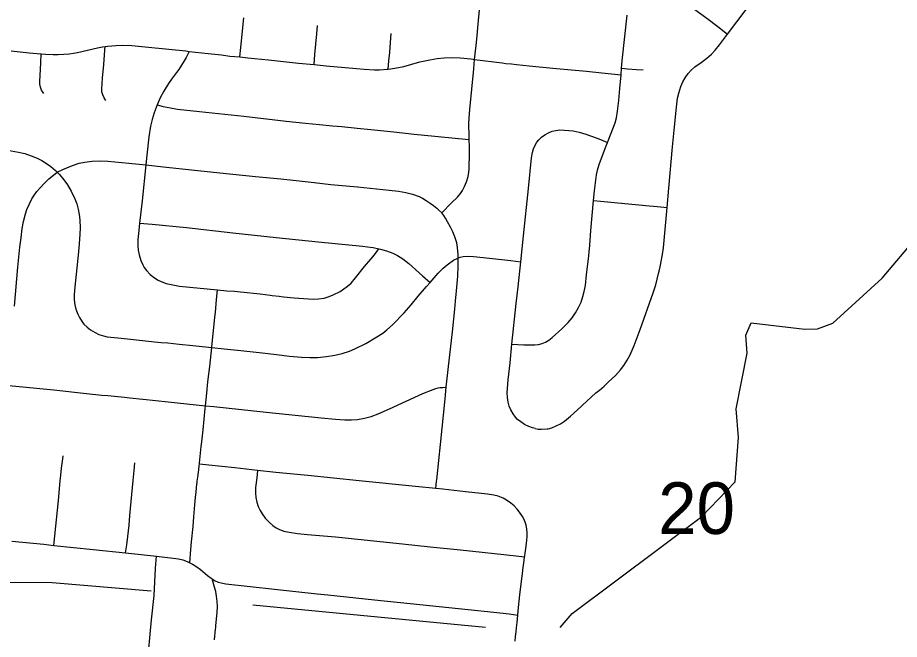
# Model space of a CAD drawing. Extents: x -1.4 to 35.4, y 0 to 22.
# Drawn here: x 28.8 to 29.515, y 16.876 to 17.38 of the extents above; entities that cross this region are included whole.
import ezdxf

# ---------------------------------------------------------------- set-up
doc = ezdxf.new("R2010")
doc.units = 0
for name, color, linetype in [('GM_X_City_Street', 7, 'Continuous'), ('GM_X_Minor_River', 7, 'Continuous'), ('GM_X_Section_Text', 7, 'Continuous')]:
    doc.layers.add(name, color=color, linetype=linetype)

msp = doc.modelspace()

# ---------------------------------------------------------------- linework, layer by layer
at = {"layer": 'GM_X_City_Street'}
for points in [[(29.21998, 17.04714), (29.22225, 17.0468), (29.22503, 17.04669), (29.2297, 17.0469), (29.23032, 17.04703), (29.23342, 17.04786), (29.23699, 17.04925), (29.2404, 17.05101), (29.24355, 17.05314), (29.24841, 17.05711), (29.25715, 17.06517), (29.2581, 17.06594), (29.26908, 17.07604), (29.27199, 17.07841), (29.27581, 17.08166), (29.27945, 17.08506), (29.28489, 17.09025), (29.28909, 17.09487), (29.29183, 17.09833), (29.29457, 17.10259), (29.29691, 17.10706), (29.30012, 17.11454), (29.30494, 17.12737), (29.31562, 17.15723), (29.31769, 17.16379), (29.31999, 17.17289), (29.32035, 17.17473), (29.32119, 17.17838), (29.32319, 17.1882), (29.32391, 17.19378), (29.32686, 17.22627), (29.32829, 17.24208), (29.33128, 17.27551), (29.33264, 17.28912), (29.33447, 17.30767), (29.33535, 17.31501), (29.33625, 17.31917), (29.33793, 17.32442), (29.3396, 17.32831), (29.34141, 17.33146), (29.34387, 17.33493), (29.34628, 17.33762), (29.34947, 17.34041), (29.3545, 17.344), (29.35897, 17.34745), (29.36276, 17.35078), (29.36584, 17.35393), (29.36945, 17.35829), (29.3759, 17.36693), (29.3977, 17.39616)], [(29.14416, 17.22206), (29.15209, 17.23003), (29.15689, 17.23489), (29.15924, 17.23778), (29.16095, 17.24009), (29.16261, 17.24329), (29.16414, 17.2472), (29.16545, 17.25147), (29.16604, 17.2549), (29.16628, 17.25751), (29.16645, 17.25991), (29.16664, 17.26819), (29.16664, 17.27568), (29.16637, 17.2814), (29.16633, 17.28288), (29.16622, 17.28754), (29.16607, 17.2909), (29.16612, 17.29399), (29.16628, 17.29896), (29.16685, 17.30577), (29.17007, 17.33877), (29.17073, 17.3464), (29.17125, 17.35085), (29.17196, 17.3576), (29.17244, 17.36281), (29.17367, 17.37498), (29.17473, 17.38673)], [(29.34933, 17.38678), (29.35902, 17.3799), (29.36795, 17.37304), (29.3759, 17.36693)], [(28.98036, 17.34841), (28.98118, 17.35607), (28.98371, 17.38006)], [(29.20107, 17.11566), (29.21056, 17.11517), (29.2154, 17.11492), (29.21965, 17.11502), (29.22262, 17.11543), (29.2255, 17.11621), (29.22825, 17.11732), (29.23083, 17.1188), (29.23369, 17.12102), (29.24148, 17.12806), (29.24676, 17.13322), (29.24994, 17.13693), (29.25271, 17.14092), (29.25508, 17.14519), (29.25706, 17.14965), (29.25866, 17.15426), (29.25973, 17.1584), (29.26058, 17.16322), (29.26159, 17.17181), (29.26225, 17.17859), (29.26309, 17.18473), (29.26369, 17.19027), (29.26367, 17.19091), (29.26391, 17.19274), (29.2641, 17.19586), (29.26498, 17.20765), (29.26729, 17.23207), (29.26803, 17.23981), (29.26969, 17.25279), (29.27069, 17.25772), (29.27198, 17.26193), (29.2775, 17.2765), (29.27859, 17.27918), (29.28351, 17.29144), (29.28466, 17.29492), (29.28573, 17.29906), (29.28674, 17.30447), (29.28776, 17.31306), (29.28865, 17.32293), (29.28953, 17.33401), (29.29, 17.33922), (29.29055, 17.34521), (29.29442, 17.38221)], [(29.04053, 17.34228), (29.04131, 17.35042), (29.04293, 17.36721), (29.04346, 17.37406)], [(29.10061, 17.33854), (29.1013, 17.3453), (29.10199, 17.35204), (29.1025, 17.36006), (29.10318, 17.36741)], [(28.79482, 17.3533), (28.80966, 17.3517), (28.81927, 17.35087), (28.82265, 17.35058), (28.82886, 17.35037), (28.83296, 17.35041), (28.83761, 17.3506), (28.84187, 17.35098), (28.84538, 17.35154), (28.84861, 17.35216), (28.86496, 17.35592), (28.86897, 17.35666), (28.87118, 17.35694), (28.87295, 17.35716), (28.87665, 17.35751), (28.87975, 17.35778), (28.88534, 17.35792), (28.89279, 17.35758), (28.9064, 17.3564), (28.93669, 17.35326), (28.93933, 17.35297), (28.9546, 17.35128), (28.96538, 17.35002), (28.97237, 17.34919), (28.98036, 17.34841), (28.98694, 17.34765), (28.99226, 17.34719), (29.00354, 17.34605), (29.02807, 17.3435), (29.04053, 17.34228), (29.05034, 17.34133), (29.0657, 17.33989), (29.07506, 17.33906), (29.08124, 17.33848), (29.08958, 17.3379), (29.09375, 17.3379), (29.09984, 17.33843), (29.10061, 17.33854), (29.10598, 17.33933), (29.11328, 17.34081), (29.12646, 17.34443), (29.13433, 17.34622), (29.14045, 17.34724), (29.14602, 17.34775), (29.15223, 17.34788), (29.15906, 17.34762), (29.16771, 17.34679), (29.17073, 17.3464), (29.19315, 17.34358), (29.19609, 17.3432), (29.20064, 17.34273), (29.20465, 17.34229), (29.21495, 17.34131), (29.23428, 17.33941), (29.26148, 17.33678), (29.27384, 17.33552), (29.28953, 17.33401)], [(28.87172, 17.3132), (28.87033, 17.31537), (28.86923, 17.31762), (28.86856, 17.32003), (28.86844, 17.32252), (28.86904, 17.33128), (28.87011, 17.34235), (28.87096, 17.35401), (28.87118, 17.35694)], [(28.82139, 17.31874), (28.81952, 17.3216), (28.81865, 17.32394), (28.81819, 17.3264), (28.81809, 17.32889), (28.81876, 17.33826), (28.81899, 17.34388), (28.81927, 17.35087)], [(28.93933, 17.35297), (28.93676, 17.34798), (28.93529, 17.34528), (28.93318, 17.34183), (28.93079, 17.33827), (28.92896, 17.33579), (28.9249, 17.33031), (28.92239, 17.3268), (28.91868, 17.32061), (28.91584, 17.31517), (28.91331, 17.30958), (28.91088, 17.30312), (28.90926, 17.29778), (28.90804, 17.29232), (28.90671, 17.28373), (28.90508, 17.26892), (28.90421, 17.26084), (28.90108, 17.23186), (28.89913, 17.21372), (28.89849, 17.20779), (28.89768, 17.20038), (28.89762, 17.19542), (28.89795, 17.19171), (28.89868, 17.18805), (28.90011, 17.18329), (28.90159, 17.17988), (28.90279, 17.17772), (28.9047, 17.17527), (28.90772, 17.17214), (28.91108, 17.16939), (28.91421, 17.16736), (28.917, 17.16601), (28.92054, 17.16486), (28.92597, 17.16356), (28.93146, 17.16257), (28.96224, 17.15966), (28.96978, 17.15894), (28.97596, 17.15846), (28.98089, 17.15802), (28.9969, 17.15626), (29.00487, 17.15528), (29.00669, 17.15503), (29.0122, 17.15437), (29.01588, 17.15406), (29.02447, 17.15317), (29.03199, 17.15253), (29.04005, 17.15201), (29.04425, 17.15233), (29.04877, 17.15292), (29.05274, 17.15413), (29.05618, 17.15553), (29.06169, 17.15839), (29.06483, 17.16038), (29.06782, 17.16257), (29.07056, 17.16508), (29.07426, 17.16927), (29.08156, 17.17854), (29.08661, 17.18452), (29.08947, 17.18809), (29.09301, 17.193)], [(29.29, 17.33922), (29.29483, 17.33885), (29.30209, 17.3383), (29.30745, 17.33793)], [(28.91331, 17.30958), (28.91823, 17.3082), (28.92424, 17.30707), (28.92977, 17.30622), (28.94769, 17.3043), (28.98353, 17.30034), (29.01797, 17.29648), (29.03361, 17.29482), (29.04493, 17.29357), (29.05553, 17.29269), (29.06322, 17.29198), (29.07545, 17.29071), (29.08657, 17.28952), (29.10513, 17.28772), (29.12179, 17.28596), (29.13846, 17.28413), (29.15761, 17.28225), (29.16637, 17.2814)], [(29.21998, 17.04714), (29.21777, 17.04763), (29.21475, 17.04873), (29.21133, 17.05048), (29.20813, 17.05259), (29.20564, 17.05462), (29.20384, 17.05648), (29.20191, 17.05906), (29.20003, 17.06242), (29.19878, 17.06539), (29.19792, 17.06848), (29.19733, 17.07229), (29.19722, 17.07611), (29.198, 17.08672), (29.19952, 17.10032), (29.20107, 17.11566), (29.2044, 17.14854), (29.20605, 17.16211), (29.20818, 17.18244), (29.21038, 17.2035), (29.21435, 17.24181), (29.21703, 17.26655), (29.21773, 17.27092), (29.21859, 17.27402), (29.21986, 17.277), (29.22118, 17.27924), (29.22279, 17.28129), (29.22513, 17.28353), (29.22776, 17.28542), (29.23058, 17.28696), (29.23359, 17.28814), (29.23674, 17.2889), (29.23994, 17.28924), (29.24378, 17.28914), (29.25064, 17.28841), (29.25561, 17.28747), (29.26104, 17.28582), (29.26927, 17.28289), (29.27274, 17.2815), (29.27859, 17.27918)], [(28.79183, 17.27298), (28.801, 17.27134), (28.8059, 17.27016), (28.81125, 17.26839), (28.81589, 17.26645), (28.81983, 17.26443), (28.82354, 17.26208), (28.8271, 17.25952), (28.83098, 17.25627), (28.8322, 17.25503), (28.83408, 17.25312), (28.83769, 17.24874), (28.84059, 17.24463), (28.84347, 17.23975), (28.84647, 17.23353), (28.84808, 17.22941), (28.84927, 17.22514), (28.85014, 17.22082), (28.8504, 17.21893), (28.85067, 17.21581), (28.85091, 17.21017), (28.85073, 17.20452), (28.85013, 17.19711), (28.84945, 17.19032), (28.84756, 17.17243), (28.84632, 17.15945), (28.84593, 17.15518), (28.84605, 17.15158), (28.84661, 17.14737), (28.84748, 17.14386), (28.84898, 17.1399), (28.85034, 17.13723), (28.85259, 17.13358), (28.85397, 17.13168), (28.85646, 17.12938), (28.85919, 17.1273), (28.86296, 17.12496), (28.86595, 17.1234), (28.86984, 17.12223), (28.87278, 17.12163), (28.88134, 17.1206), (28.88939, 17.11985), (28.9112, 17.11755), (28.91648, 17.11699), (28.922, 17.11656), (28.93121, 17.11559), (28.94233, 17.11453), (28.95502, 17.11313), (28.95761, 17.11287), (28.96762, 17.11185), (28.98119, 17.11045), (28.996, 17.10886), (29.00341, 17.10797), (29.01019, 17.1073), (29.02064, 17.10597), (29.03047, 17.10495), (29.03723, 17.10467), (29.04338, 17.10483), (29.05073, 17.10554), (29.05741, 17.10659), (29.0634, 17.10797), (29.06925, 17.10982), (29.07376, 17.11169), (29.08254, 17.11617), (29.09142, 17.12145), (29.09624, 17.12461), (29.09966, 17.12717), (29.10424, 17.13123), (29.11363, 17.141), (29.11931, 17.14755), (29.12509, 17.15448), (29.13184, 17.16224), (29.13472, 17.16554), (29.14123, 17.17302), (29.14517, 17.17711), (29.14858, 17.17995), (29.1537, 17.18361), (29.15653, 17.18517), (29.15734, 17.18546), (29.15898, 17.18607), (29.16153, 17.18662), (29.16476, 17.18682), (29.16981, 17.18655), (29.18281, 17.1852), (29.20006, 17.18332), (29.20818, 17.18244)], [(28.8322, 17.25503), (28.83674, 17.25726), (28.84008, 17.25863), (28.84475, 17.26051), (28.85017, 17.26219), (28.85448, 17.26315), (28.86071, 17.264), (28.86637, 17.2643), (28.87327, 17.26402), (28.89033, 17.26233), (28.90421, 17.26084), (28.92087, 17.25904), (28.94123, 17.25683), (28.96423, 17.25457), (28.99314, 17.25153), (29.01353, 17.24949), (29.02604, 17.24815), (29.0407, 17.24658), (29.05427, 17.2451), (29.07593, 17.24318), (29.10159, 17.24054), (29.10891, 17.23949), (29.11488, 17.2386), (29.1204, 17.23725), (29.12576, 17.23533), (29.12846, 17.23397), (29.1316, 17.23218), (29.13476, 17.23), (29.13751, 17.22798), (29.14026, 17.22573), (29.14185, 17.22432), (29.14416, 17.22206)], [(28.79751, 17.14646), (28.80046, 17.17797), (28.80203, 17.19423), (28.80299, 17.20187), (28.80396, 17.20944), (28.80495, 17.21501), (28.80651, 17.22112), (28.80772, 17.22475), (28.80944, 17.22883), (28.81174, 17.23335), (28.81376, 17.23657), (28.81584, 17.23925), (28.81809, 17.24196), (28.82191, 17.24613), (28.82559, 17.24956), (28.82798, 17.25153), (28.8322, 17.25503)], [(29.26729, 17.23207), (29.27861, 17.23098), (29.30954, 17.228), (29.31882, 17.22707), (29.32686, 17.22627)], [(29.13926, 16.99852), (29.13995, 17.00449), (29.1401, 17.00572), (29.14175, 17.02116), (29.14313, 17.03414), (29.14677, 17.07121), (29.14782, 17.08079), (29.15068, 17.10702), (29.15282, 17.12553), (29.15477, 17.14407), (29.15534, 17.15036), (29.15604, 17.15892), (29.15706, 17.17071), (29.15744, 17.17883), (29.15734, 17.18546), (29.1573, 17.1882), (29.15688, 17.19385), (29.15624, 17.19762), (29.15485, 17.20248), (29.15323, 17.20662), (29.1512, 17.21055), (29.14887, 17.21467), (29.14722, 17.21761), (29.14569, 17.21999), (29.14416, 17.22206)], [(28.89913, 17.21372), (28.90921, 17.21274), (28.93704, 17.21004), (28.9747, 17.20591), (29.00991, 17.20213), (29.04389, 17.19852), (29.07974, 17.195), (29.08387, 17.19453), (29.08837, 17.19391), (29.09301, 17.193), (29.09447, 17.19271), (29.09923, 17.19134), (29.10446, 17.18937), (29.10835, 17.18743), (29.11252, 17.18472), (29.11743, 17.18093), (29.12585, 17.17355), (29.12861, 17.17105), (29.13472, 17.16554)], [(28.93994, 16.93828), (28.94073, 16.94909), (28.94118, 16.95528), (28.94242, 16.96765), (28.94319, 16.97565), (28.94341, 16.97872), (28.94393, 16.98524), (28.94453, 16.99121), (28.94498, 16.99599), (28.94557, 17.00217), (28.94572, 17.00337), (28.9459, 17.00453), (28.94652, 17.00928), (28.94657, 17.00998), (28.94706, 17.01359), (28.94749, 17.01725), (28.9476, 17.01823), (28.94769, 17.01909), (28.94905, 17.03263), (28.94951, 17.0363), (28.95059, 17.04621), (28.95239, 17.06353), (28.95263, 17.06565), (28.95374, 17.07587), (28.95452, 17.08514), (28.95594, 17.09748), (28.95761, 17.11287), (28.95768, 17.11354), (28.95977, 17.13452), (28.96015, 17.13757), (28.96057, 17.14125), (28.96152, 17.15175), (28.96224, 17.15966)], [(28.7931, 17.08215), (28.82957, 17.07856), (28.85612, 17.07561), (28.86846, 17.07437), (28.87337, 17.07398), (28.88694, 17.07262), (28.89125, 17.07214), (28.91224, 17.06991), (28.92212, 17.06885), (28.95263, 17.06565), (28.9592, 17.06496), (29.00182, 17.06039), (29.0463, 17.05587), (29.05804, 17.05472), (29.06546, 17.05411), (29.071, 17.05416), (29.07593, 17.05461), (29.08143, 17.05558), (29.08683, 17.05704), (29.09268, 17.05911), (29.10181, 17.06305), (29.12888, 17.07556), (29.13703, 17.07882), (29.13934, 17.0797), (29.14109, 17.08012), (29.14294, 17.08035), (29.14497, 17.08053), (29.14782, 17.08079)], [(28.82956, 16.95249), (28.83035, 16.96033), (28.83325, 16.98879), (28.8348, 17.00487), (28.83524, 17.00927), (28.83584, 17.01495), (28.8368, 17.02266), (28.83716, 17.0251)], [(28.88769, 16.94634), (28.88866, 16.95285), (28.88944, 16.95956), (28.89053, 16.96884), (28.89123, 16.97658), (28.89382, 17.00515), (28.89459, 17.01317), (28.89529, 17.01934)], [(29.20371, 16.87491), (29.20401, 16.87849), (29.20446, 16.88237), (29.20475, 16.88551), (29.20535, 16.88983), (29.20587, 16.896), (29.20621, 16.89945), (29.20757, 16.91241), (29.20944, 16.92781), (29.20956, 16.92907), (29.21, 16.93276), (29.21092, 16.9402), (29.21132, 16.94315), (29.21141, 16.94386), (29.21181, 16.94602), (29.21237, 16.95), (29.21282, 16.95389), (29.21327, 16.95941), (29.21342, 16.96225), (29.21312, 16.96583), (29.21251, 16.96897), (29.21177, 16.97135), (29.21058, 16.97404), (29.20953, 16.97598), (29.2073, 16.97942), (29.2052, 16.98195), (29.20282, 16.98449), (29.20023, 16.98672), (29.19668, 16.98923), (29.19393, 16.99066), (29.18988, 16.99224), (29.18624, 16.99315), (29.18117, 16.99404), (29.16349, 16.99598), (29.14497, 16.99795), (29.13926, 16.99852), (29.12275, 17.0002), (29.07704, 17.00489), (29.03564, 17.00903), (29.00969, 17.01167), (28.99482, 17.01324), (28.97633, 17.0152), (28.95534, 17.01741), (28.9476, 17.01823)], [(28.99482, 17.01324), (28.99411, 17.00735), (28.99315, 16.99933), (28.993, 16.99498), (28.99331, 16.99127), (28.99403, 16.98761), (28.99518, 16.98407), (28.99676, 16.98068), (28.99836, 16.97803), (29.00097, 16.97455), (29.00437, 16.97091), (29.00718, 16.96847), (29.00977, 16.96675), (29.01255, 16.96536), (29.01605, 16.96408), (29.02029, 16.96309), (29.02705, 16.96212), (29.0353, 16.96135), (29.04486, 16.96045), (29.058, 16.9593), (29.11241, 16.95366), (29.13466, 16.95141), (29.15939, 16.94884), (29.20451, 16.9439), (29.21132, 16.94315)], [(28.79541, 16.95598), (28.82136, 16.95338), (28.82956, 16.95249), (28.8615, 16.949), (28.88769, 16.94634), (28.90046, 16.94504), (28.91268, 16.94372), (28.91945, 16.94299), (28.92637, 16.94217), (28.93059, 16.94157), (28.93411, 16.94069), (28.93753, 16.93944), (28.93994, 16.93828), (28.94191, 16.93732), (28.94557, 16.93513), (28.94856, 16.93283), (28.95411, 16.92812), (28.95712, 16.92576), (28.95795, 16.92524), (28.95985, 16.92407), (28.9628, 16.92273), (28.9653, 16.92198), (28.96906, 16.92137), (29.00859, 16.91697), (29.04316, 16.9133), (29.0518, 16.9124), (29.08947, 16.90843), (29.11852, 16.90545), (29.16548, 16.90055), (29.18649, 16.89844), (29.19878, 16.8969), (29.20587, 16.896)], [(28.90655, 16.7784), (28.90453, 16.78794), (28.90355, 16.79307), (28.90206, 16.80147), (28.90173, 16.80509), (28.90156, 16.81184), (28.90179, 16.81735), (28.90367, 16.83616), (28.90382, 16.83769), (28.90535, 16.85437), (28.90874, 16.89202), (28.91078, 16.91176), (28.9121, 16.93406), (28.91268, 16.94372)], [(28.9598, 16.87583), (28.96059, 16.88446), (28.96078, 16.8857), (28.9609, 16.88754), (28.96196, 16.89806), (28.96218, 16.90311), (28.96199, 16.90693), (28.96155, 16.91118), (28.9608, 16.91507), (28.9599, 16.91865), (28.95795, 16.92524)]]:
    msp.add_lwpolyline(points, dxfattribs=at)
at = {"layer": 'GM_X_Minor_River'}
for points in [[(29.24016, 16.88594), (29.24987, 16.89714), (29.35502, 16.97598), (29.38214, 17.00394), (29.38476, 17.04), (29.38296, 17.06323), (29.39183, 17.10829), (29.39061, 17.12276), (29.39499, 17.13293), (29.43851, 17.12787), (29.44876, 17.12804), (29.46137, 17.13273), (29.50118, 17.16917), (29.54587, 17.22187)], [(28.08603, 17.14088), (28.13804, 17.14287), (28.20623, 17.13844), (28.23797, 17.13209), (28.28569, 17.12846), (28.42548, 17.06202), (28.44813, 17.05712), (28.542, 17.04685), (28.5911, 17.03635), (28.61409, 17.02866), (28.65498, 17.00616), (28.72046, 16.96112), (28.74904, 16.93013), (28.75958, 16.92611), (28.78151, 16.92263), (28.82817, 16.92244), (28.90845, 16.91548)], [(28.99092, 16.9043), (29.17947, 16.88603)]]:
    msp.add_lwpolyline(points, dxfattribs=at)

# ---------------------------------------------------------------- texts
at = {"layer": 'GM_X_Section_Text'}
msp.add_text('20', height=0.041856, rotation=0.00001, dxfattribs=at).set_placement((29.31964, 16.96172))

doc.saveas('drawing.dxf')
